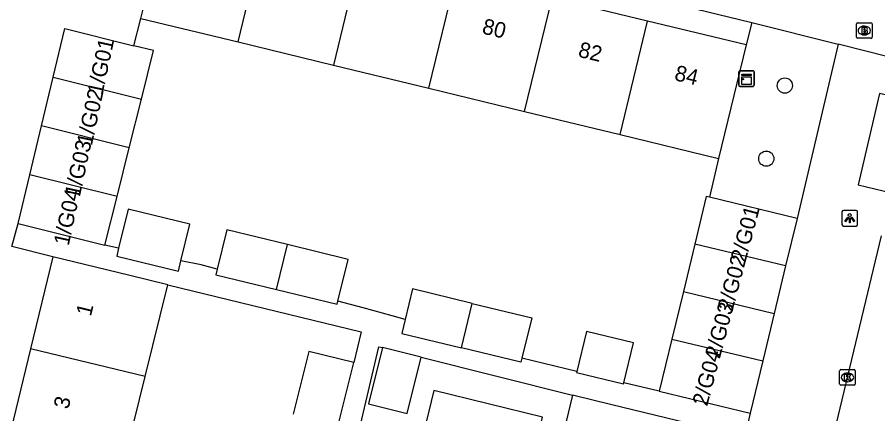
# Model space of a CAD drawing. Extents: x 162812 to 163818, y 381639 to 382470.
# Drawn here: x 163581.5 to 163636.7, y 382189.9 to 382215.4 of the extents above; entities that cross this region are included whole.
import ezdxf

# ---------------------------------------------------------------- set-up
doc = ezdxf.new("R2010")
doc.units = 0
for name, color, linetype in [('IMGEO_Boom', 7, 'Continuous'), ('IMGEO_Brandkraan', 7, 'Continuous'), ('IMGEO_Groenvoorziening', 7, 'Continuous'), ('IMGEO_Kast', 7, 'Continuous'), ('IMGEO_Kolk', 7, 'Continuous'), ('IMGEO_Lichtpunt', 7, 'Continuous'), ('IMGEO_Muur', 7, 'Continuous'), ('IMGEO_Pand', 7, 'Continuous'), ('IMGEO_Pand_nummerreeks', 7, 'Continuous'), ('IMGEO_Rijbaan_lokaal_open', 7, 'Continuous'), ('IMGEO_Voetpad_open', 7, 'Continuous')]:
    doc.layers.add(name, color=color, linetype=linetype)

msp = doc.modelspace()

# ---------------------------------------------------------------- linework, layer by layer
at = {"layer": 'IMGEO_Boom'}
for centre in [(163630.775, 382210.997), (163629.586, 382206.307)]:
    msp.add_circle(centre, 0.489, dxfattribs=at)
at = {"layer": 'IMGEO_Brandkraan'}
for p, q in [((163635.449, 382215.031), (163636.301, 382215.031)), ((163635.374, 382214.105), (163635.374, 382214.957)), ((163635.862, 382214.811), (163635.887, 382214.811)), ((163636.375, 382214.957), (163636.375, 382214.105)), ((163636.301, 382214.031), (163635.449, 382214.031)), ((163635.885, 382214.251), (163635.86, 382214.251))]:
    msp.add_line(p, q, dxfattribs=at)
for points in [[(163635.449, 382215.031), (163636.301, 382215.031)], [(163635.374, 382214.105), (163635.374, 382214.957)], [(163635.722, 382214.731), (163635.722, 382214.331), (163635.935, 382214.331)], [(163635.953, 382214.731), (163635.722, 382214.731)], [(163635.901, 382214.65), (163635.847, 382214.65), (163635.847, 382214.574)], [(163635.847, 382214.574), (163635.9, 382214.574)], [(163635.909, 382214.498), (163635.847, 382214.498), (163635.847, 382214.417)], [(163636.375, 382214.957), (163636.375, 382214.105)], [(163636.301, 382214.031), (163635.449, 382214.031)], [(163635.847, 382214.417), (163635.909, 382214.417)]]:
    msp.add_lwpolyline(points, dxfattribs=at)
for centre, radius, start, end in [((163635.451, 382214.955), 0.0765, 91.552, 178.448), ((163635.451, 382214.955), 0.0765, 91.552, 178.448), ((163636.299, 382214.955), 0.0765, 1.552, 88.448), ((163636.299, 382214.955), 0.0765, 1.552, 88.448), ((163635.902, 382214.612), 0.0379, 267.8285, 90.9355), ((163635.91, 382214.457), 0.0404, 269.8759, 90.5077), ((163635.957, 382214.586), 0.145, 59.4692, 91.5367), ((163635.982, 382214.633), 0.0922, 285.5137, 58.1501), ((163635.987, 382214.441), 0.105, 301.3115, 78.989), ((163635.451, 382214.107), 0.0765, 181.552, 268.448), ((163635.451, 382214.107), 0.0765, 181.552, 268.448), ((163635.941, 382214.582), 0.251, 268.6676, 293.5347), ((163636.299, 382214.107), 0.0765, 271.552, 358.448), ((163636.299, 382214.107), 0.0765, 271.552, 358.448)]:
    msp.add_arc(centre, radius, start, end, dxfattribs=at)
for centre, major_axis, ratio, start_param, end_param in [((163635.861, 382214.531), (-0.387, 0.002), 0.722429, 4.712389, 7.853982), ((163635.886, 382214.531), (-0.39, 0.002), 0.717154, 1.570796, 4.712389)]:
    msp.add_ellipse(centre, major_axis=major_axis, ratio=ratio, start_param=start_param, end_param=end_param, dxfattribs=at)
at = {"layer": 'IMGEO_Groenvoorziening'}
for points in [[(163628.666, 382215.051), (163628.3, 382213.604)], [(163626.508, 382206.326), (163625.941, 382203.826)]]:
    msp.add_lwpolyline(points, dxfattribs=at)
at = {"layer": 'IMGEO_Kast'}
for p, q in [((163627.816, 382211.022), (163627.816, 382211.863)), ((163627.816, 382211.863), (163627.816, 382211.022)), ((163627.891, 382211.947), (163628.732, 382211.947)), ((163628.732, 382211.947), (163627.891, 382211.947)), ((163628.816, 382211.872), (163628.816, 382211.031)), ((163628.816, 382211.031), (163628.816, 382211.872)), ((163628.741, 382210.947), (163627.9, 382210.947)), ((163627.9, 382210.947), (163628.741, 382210.947))]:
    msp.add_line(p, q, dxfattribs=at)
for points in [[(163628.011, 382211.737), (163628.611, 382211.737), (163628.611, 382211.652), (163628.011, 382211.652), (163628.011, 382211.737)], [(163628.011, 382211.562), (163628.611, 382211.562), (163628.611, 382211.073), (163628.011, 382211.073), (163628.011, 382211.562)]]:
    msp.add_lwpolyline(points, dxfattribs=at)
msp.add_circle((163628.095, 382211.411), 0.0377, dxfattribs=at)
for centre, start, end in [((163627.894, 382211.869), 92.4484, 184.2845), ((163627.894, 382211.869), 92.4484, 184.2845), ((163628.738, 382211.869), 2.4484, 94.2845), ((163628.738, 382211.869), 2.4484, 94.2845), ((163627.894, 382211.025), 182.4484, 274.2845), ((163627.894, 382211.025), 182.4484, 274.2845), ((163628.738, 382211.025), 272.4484, 4.2845), ((163628.738, 382211.025), 272.4484, 4.2845)]:
    msp.add_arc(centre, 0.0779, start, end, dxfattribs=at)
at = {"layer": 'IMGEO_Kolk'}
for p, q in [((163634.295, 382191.84), (163634.295, 382192.692)), ((163634.37, 382192.766), (163635.222, 382192.766)), ((163634.783, 382192.546), (163634.808, 382192.546)), ((163635.296, 382192.692), (163635.296, 382191.84)), ((163634.806, 382191.986), (163634.781, 382191.986)), ((163635.222, 382191.766), (163634.37, 382191.766))]:
    msp.add_line(p, q, dxfattribs=at)
for points in [[(163634.295, 382191.84), (163634.295, 382192.692)], [(163634.37, 382192.766), (163635.222, 382192.766)], [(163634.616, 382192.466), (163634.739, 382192.466), (163634.739, 382192.315), (163634.869, 382192.466), (163635.033, 382192.466), (163634.887, 382192.315), (163635.04, 382192.066), (163634.888, 382192.066), (163634.803, 382192.23), (163634.739, 382192.163), (163634.739, 382192.066), (163634.616, 382192.066), (163634.616, 382192.466)], [(163635.296, 382192.692), (163635.296, 382191.84)], [(163635.222, 382191.766), (163634.37, 382191.766)]]:
    msp.add_lwpolyline(points, dxfattribs=at)
for centre, start, end in [((163634.372, 382192.69), 91.552, 178.448), ((163634.372, 382192.69), 91.552, 178.448), ((163635.22, 382192.69), 1.552, 88.448), ((163635.22, 382192.69), 1.552, 88.448), ((163634.372, 382191.842), 181.552, 268.448), ((163634.372, 382191.842), 181.552, 268.448), ((163635.22, 382191.842), 271.552, 358.448), ((163635.22, 382191.842), 271.552, 358.448)]:
    msp.add_arc(centre, 0.0765, start, end, dxfattribs=at)
for centre, major_axis, ratio, start_param, end_param in [((163634.782, 382192.266), (-0.387, 0.002), 0.722429, 4.712389, 7.853982), ((163634.807, 382192.266), (-0.39, 0.002), 0.717154, 1.570796, 4.712389)]:
    msp.add_ellipse(centre, major_axis=major_axis, ratio=ratio, start_param=start_param, end_param=end_param, dxfattribs=at)
at = {"layer": 'IMGEO_Lichtpunt'}
for p, q in [((163634.444, 382202.887), (163634.444, 382202.08)), ((163634.444, 382202.887), (163634.444, 382202.08)), ((163635.346, 382202.982), (163634.538, 382202.982)), ((163635.346, 382202.982), (163634.538, 382202.982)), ((163635.44, 382202.08), (163635.44, 382202.887)), ((163635.44, 382202.08), (163635.44, 382202.887)), ((163634.538, 382201.986), (163635.346, 382201.986)), ((163634.538, 382201.986), (163635.346, 382201.986))]:
    msp.add_line(p, q, dxfattribs=at)
for points in [[(163634.818, 382202.551), (163634.857, 382202.523), (163634.669, 382202.261), (163634.631, 382202.288), (163634.818, 382202.551)], [(163634.92, 382202.503), (163634.967, 382202.503), (163634.967, 382202.181), (163634.92, 382202.181), (163634.92, 382202.503)], [(163635.03, 382202.523), (163635.068, 382202.55), (163635.255, 382202.288), (163635.216, 382202.26), (163635.03, 382202.523)]]:
    msp.add_lwpolyline(points, dxfattribs=at)
msp.add_circle((163634.943, 382202.685), 0.0994, dxfattribs=at)
for centre, start, end in [((163634.538, 382202.887), 90, 180), ((163634.538, 382202.887), 90, 180), ((163635.346, 382202.887), 0, 90), ((163635.346, 382202.887), 0, 90), ((163634.538, 382202.08), 180, 270), ((163634.538, 382202.08), 180, 270), ((163635.346, 382202.08), 270, 0), ((163635.346, 382202.08), 270, 360)]:
    msp.add_arc(centre, 0.0946, start, end, dxfattribs=at)
at = {"layer": 'IMGEO_Muur'}
msp.add_lwpolyline([(163588.99, 382213.56), (163589.446, 382215.313)], dxfattribs=at)
at = {"layer": 'IMGEO_Pand'}
for points in [[(163589.446, 382215.313), (163591.247, 382222.595)], [(163595.685, 382213.8), (163597.447, 382221.091)], [(163603.565, 382219.606), (163601.803, 382212.317)], [(163607.93, 382210.831), (163609.692, 382218.119)], [(163614.069, 382209.342), (163615.83, 382216.63)], [(163621.958, 382215.143), (163615.83, 382216.63)], [(163589.446, 382215.313), (163595.685, 382213.8)], [(163620.196, 382207.857), (163621.958, 382215.143)], [(163628.3, 382213.604), (163621.958, 382215.143)], [(163583.803, 382211.537), (163584.553, 382214.668), (163588.99, 382213.56)], [(163589.477, 382210.119), (163590.258, 382213.243), (163588.99, 382213.56)], [(163595.685, 382213.8), (163601.803, 382212.317)], [(163628.3, 382213.604), (163626.508, 382206.326)], [(163601.803, 382212.317), (163607.93, 382210.831)], [(163583.054, 382208.406), (163583.803, 382211.537)], [(163583.803, 382211.537), (163589.477, 382210.119)], [(163607.93, 382210.831), (163614.069, 382209.342)], [(163588.696, 382206.996), (163589.477, 382210.119)], [(163614.069, 382209.342), (163620.196, 382207.857)], [(163582.304, 382205.274), (163583.054, 382208.406)], [(163588.696, 382206.996), (163583.054, 382208.406)], [(163620.196, 382207.857), (163626.508, 382206.326)], [(163587.916, 382203.872), (163588.696, 382206.996)], [(163581.554, 382202.142), (163582.304, 382205.274)], [(163587.916, 382203.872), (163582.304, 382205.274)], [(163587.135, 382200.748), (163587.916, 382203.872)], [(163625.941, 382203.826), (163625.733, 382203.876), (163624.997, 382200.828)], [(163631.565, 382202.467), (163625.941, 382203.826)], [(163592.005, 382199.749), (163592.575, 382202.102), (163588.617, 382203.061), (163588.013, 382200.568)], [(163631.565, 382202.467), (163630.829, 382199.419)], [(163581.554, 382202.142), (163587.135, 382200.748)], [(163598.842, 382200.79), (163594.949, 382201.733), (163594.338, 382199.209)], [(163598.144, 382197.907), (163598.842, 382200.79)], [(163602.085, 382197.166), (163602.735, 382199.846), (163598.842, 382200.79)], [(163624.997, 382200.828), (163624.261, 382197.78)], [(163630.829, 382199.419), (163624.997, 382200.828)], [(163588.013, 382200.568), (163587.886, 382200.045), (163591.844, 382199.086), (163592.005, 382199.749)], [(163583.793, 382200.01), (163582.362, 382194.109)], [(163591.179, 382198.22), (163588.653, 382198.832), (163583.793, 382200.01)], [(163594.338, 382199.209), (163594.251, 382198.851), (163598.144, 382197.907)], [(163630.829, 382199.419), (163630.093, 382196.372)], [(163589.724, 382192.328), (163591.179, 382198.22)], [(163598.144, 382197.907), (163602.036, 382196.964), (163602.085, 382197.166)], [(163610.707, 382197.018), (163606.885, 382197.944), (163606.412, 382195.994)], [(163624.261, 382197.78), (163623.526, 382194.732)], [(163624.261, 382197.78), (163630.093, 382196.372)], [(163610.016, 382194.164), (163610.707, 382197.018)], [(163610.707, 382197.018), (163614.53, 382196.091), (163613.904, 382193.506)], [(163630.093, 382196.372), (163629.358, 382193.324)], [(163606.412, 382195.994), (163606.193, 382195.091), (163610.016, 382194.164)], [(163620.449, 382191.926), (163621.07, 382194.495), (163618.049, 382195.225), (163617.428, 382192.656)], [(163623.526, 382194.732), (163622.716, 382191.379)], [(163623.526, 382194.732), (163629.358, 382193.324)], [(163582.362, 382194.109), (163580.947, 382188.272)], [(163589.724, 382192.328), (163582.362, 382194.109)], [(163604.95, 382194.179), (163604.051, 382190.568), (163606.541, 382189.96), (163607.423, 382193.575)], [(163607.423, 382193.575), (163604.95, 382194.179)], [(163613.904, 382193.506), (163613.839, 382193.237), (163610.016, 382194.164)], [(163603.099, 382193.226), (163600.214, 382193.938), (163599.219, 382189.907)], [(163602.104, 382189.194), (163603.099, 382193.226)], [(163629.358, 382193.324), (163628.548, 382189.971)], [(163617.428, 382192.656), (163617.409, 382192.577), (163620.43, 382191.847), (163620.449, 382191.926)], [(163588.285, 382186.497), (163589.724, 382192.328)], [(163617.144, 382191.123), (163616.716, 382189.349), (163616.218, 382187.284), (163614.719, 382187.646), (163615.218, 382189.715), (163608.243, 382191.418), (163607.251, 382187.356), (163615.736, 382185.285)], [(163622.716, 382191.379), (163628.548, 382189.971)], [(163624.529, 382189.33), (163619.671, 382190.51), (163617.144, 382191.123)]]:
    msp.add_lwpolyline(points, dxfattribs=at)
at = {"layer": 'IMGEO_Rijbaan_lokaal_open'}
msp.add_lwpolyline([(163633.932, 382188.688), (163636.984, 382201.346)], dxfattribs=at)
at = {"layer": 'IMGEO_Voetpad_open'}
for points in [[(163591.607, 382224.05), (163628.666, 382215.051)], [(163588.99, 382213.56), (163589.446, 382215.313)], [(163628.666, 382215.051), (163634.197, 382213.655)], [(163634.197, 382213.655), (163631.565, 382202.467)], [(163637.403, 382212.846), (163634.197, 382213.655)], [(163639.011, 382209.99), (163636.86, 382210.498), (163635.475, 382204.627), (163637.626, 382204.119)], [(163581.154, 382200.678), (163581.554, 382202.142)], [(163583.793, 382200.01), (163581.154, 382200.678)], [(163588.013, 382200.568), (163587.135, 382200.748)], [(163594.338, 382199.209), (163593.299, 382199.483), (163592.005, 382199.749)], [(163591.179, 382198.22), (163603.584, 382195.184), (163603.099, 382193.226)], [(163606.412, 382195.994), (163605.576, 382196.215), (163603.703, 382196.74), (163602.085, 382197.166)], [(163595.571, 382162.009), (163596.77, 382161.702), (163598.199, 382167.459), (163599.821, 382173.884), (163600.928, 382178.528), (163602.324, 382184.457), (163603.538, 382189.218), (163604.714, 382194.226), (163604.95, 382194.179)], [(163607.423, 382193.575), (163617.144, 382191.123)], [(163617.428, 382192.656), (163613.904, 382193.506)], [(163622.716, 382191.379), (163620.449, 382191.926)], [(163628.548, 382189.971), (163628.215, 382188.494)]]:
    msp.add_lwpolyline(points, dxfattribs=at)

# ---------------------------------------------------------------- texts
at = {"layer": 'IMGEO_Pand_nummerreeks'}
for s, rotation, p in [('80', 346.3607, (163611.287, 382214.357)), ('1/G01', 77.8208, (163586.964, 382210.351)), ('82', 346.3607, (163617.457, 382212.86)), ('84', 346.3607, (163623.635, 382211.36)), ('1/G02', 77.8208, (163586.289, 382207.104)), ('1/G03', 77.8208, (163585.517, 382203.814)), ('1/G04', 77.8208, (163584.803, 382200.681)), ('2/G01', 75.116, (163628.239, 382199.602)), ('2/G02', 75.116, (163627.401, 382196.449)), ('1', 76.3703, (163586.232, 382196.152)), ('2/G03', 75.116, (163626.595, 382193.415)), ('2/G04', 75.116, (163625.787, 382190.375)), ('3', 76.3703, (163584.786, 382190.186))]:
    msp.add_text(s, height=1, rotation=rotation, dxfattribs=at).set_placement(p)

doc.saveas('drawing.dxf')
